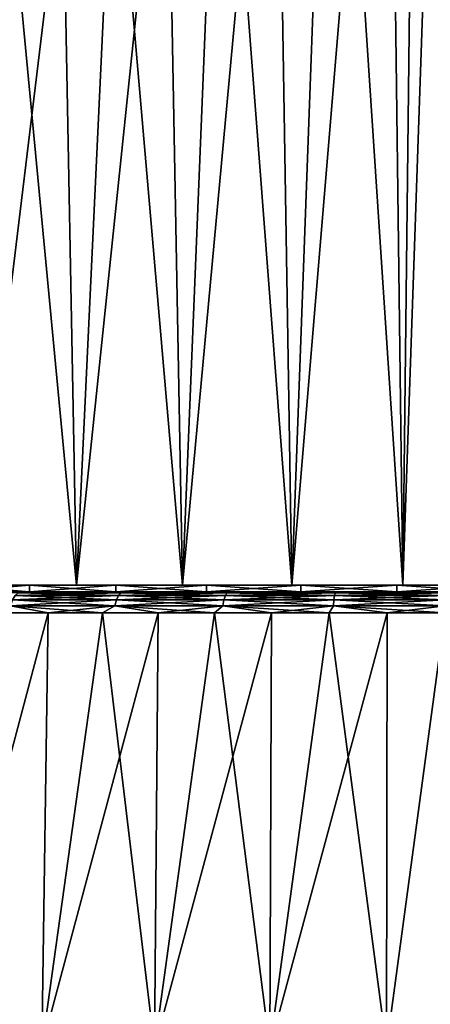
# Model space of a CAD drawing. Header units: metres. Extents: x -109 to 109, y -505 to 40.
# Tile 296 of 331: x 70 to 76, y -66 to -51. Entities that reach past the tile are written whole.
import ezdxf

# ---------------------------------------------------------------- set-up
doc = ezdxf.new("R2010")
doc.units = ezdxf.units.M
doc.layers.add('solid_K244224000C74', color=7, linetype='CONTINUOUS')

msp = doc.modelspace()

# ---------------------------------------------------------------- linework, layer by layer
at = {"layer": 'solid_K244224000C74'}
for points in [[(77.537605, -59.5, -15.565459), (75.863174, -59.5, -15.586965), (76.5, -41, -15.6)], [(76.070305, -41.569191, -15.594081), (76.5, -41, -15.6), (75.863174, -59.5, -15.586965)], [(76.070305, -41.569195, 15.594081), (77.537628, -59.5, 15.565457), (76.5, -41, 15.6)], [(75.642097, -42.135044, -15.576392), (76.070305, -41.569191, -15.594081), (75.863174, -59.5, -15.586965)], [(76.070305, -41.569195, 15.594081), (75.642097, -42.13504, 15.576392), (75.863197, -59.5, 15.586966)], [(76.070305, -41.569195, 15.594081), (75.863197, -59.5, 15.586966), (77.537628, -59.5, 15.565457)], [(75.642097, -42.135044, -15.576392), (75.863174, -59.5, -15.586965), (74.194725, -59.5, -15.428728)], [(74.791405, -43.256721, -15.506151), (75.642097, -42.135044, -15.576392), (74.194725, -59.5, -15.428728)], [(75.642097, -42.13504, 15.576392), (74.791428, -43.256695, 15.506153), (75.863197, -59.5, 15.586966)], [(73.949661, -44.367374, -15.39012), (74.791405, -43.256721, -15.506151), (74.194725, -59.5, -15.428728)], [(74.791428, -43.256695, 15.506153), (73.949722, -44.367298, 15.390129), (74.194748, -59.5, 15.428732)], [(74.791428, -43.256695, 15.506153), (74.194748, -59.5, 15.428732), (75.863197, -59.5, 15.586966)], [(73.949661, -44.367374, -15.39012), (74.194725, -59.5, -15.428728), (72.553833, -59.5, -15.092582)], [(73.120537, -45.463066, -15.22955), (73.949661, -44.367374, -15.39012), (72.553833, -59.5, -15.092582)], [(73.949722, -44.367298, 15.390129), (73.120644, -45.462925, 15.229574), (74.194748, -59.5, 15.428732)], [(72.309624, -46.532951, -15.026668), (73.120537, -45.463066, -15.22955), (72.553833, -59.5, -15.092582)], [(73.120644, -45.462925, 15.229574), (72.309776, -46.532753, 15.026711), (72.553856, -59.5, 15.092588)], [(73.120644, -45.462925, 15.229574), (72.553856, -59.5, 15.092588), (74.194748, -59.5, 15.428732)], [(72.309624, -46.532951, -15.026668), (72.553833, -59.5, -15.092582), (70.957748, -59.5, -14.58229)], [(71.518639, -47.578148, -14.783302), (72.309624, -46.532951, -15.026668), (70.957748, -59.5, -14.58229)], [(72.309776, -46.532753, 15.026711), (71.518829, -47.577896, 14.783367), (72.553856, -59.5, 15.092588)], [(70.753273, -48.588234, -14.502936), (71.518639, -47.578148, -14.783302), (70.957748, -59.5, -14.58229)], [(71.518829, -47.577896, 14.783367), (70.753487, -48.587959, 14.503019), (70.957779, -59.5, 14.582301)], [(71.518829, -47.577896, 14.783367), (70.957779, -59.5, 14.582301), (72.553856, -59.5, 15.092588)], [(70.753273, -48.588234, -14.502936), (70.957748, -59.5, -14.58229), (69.425949, -59.5, -13.903811)], [(70.014702, -49.563972, -14.188057), (70.753273, -48.588234, -14.502936), (69.425949, -59.5, -13.903811)], [(70.753487, -48.587959, 14.503019), (70.014915, -49.563705, 14.188152), (70.957779, -59.5, 14.582301)], [(70.014915, -49.563705, 14.188152), (69.42598, -59.5, 13.903825), (70.957779, -59.5, 14.582301)], [(70.250381, -59.5, -10.825537), (69.03524, -59.5, -10.026342), (69.425949, -59.5, -13.903811)], [(69.03524, -59.5, 10.026342), (70.250381, -59.5, 10.825537), (69.42598, -59.5, 13.903825)], [(69.035522, -59.599998, -10.026507), (69.03524, -59.5, -10.026342), (70.250381, -59.5, -10.825537)], [(70.250137, -59.599998, 10.825372), (70.250381, -59.5, 10.825537), (69.03524, -59.5, 10.026342)], [(69.035522, -59.599998, 10.026507), (70.250137, -59.599998, 10.825372), (69.03524, -59.5, 10.026342)], [(70.250137, -59.599998, -10.825372), (69.035522, -59.599998, -10.026507), (70.250381, -59.5, -10.825537)], [(70.250381, -59.5, -10.825537), (69.425949, -59.5, -13.903811), (70.957748, -59.5, -14.58229)], [(70.250381, -59.5, 10.825537), (70.957779, -59.5, 14.582301), (69.42598, -59.5, 13.903825)], [(70.250137, -59.599998, -10.825372), (70.250381, -59.5, -10.825537), (71.548401, -59.5, -11.477424)], [(71.549164, -59.599998, -11.477764), (70.250137, -59.599998, -10.825372), (71.548401, -59.5, -11.477424)], [(70.250137, -59.599998, 10.825372), (71.549164, -59.599998, 11.477764), (70.250381, -59.5, 10.825537)], [(71.548401, -59.5, -11.477424), (70.250381, -59.5, -10.825537), (70.957748, -59.5, -14.58229)], [(70.250381, -59.5, 10.825537), (71.548401, -59.5, 11.477424), (70.957779, -59.5, 14.582301)], [(71.549164, -59.599998, 11.477764), (71.548401, -59.5, 11.477424), (70.250381, -59.5, 10.825537)], [(71.548401, -59.5, -11.477424), (70.957748, -59.5, -14.58229), (72.553833, -59.5, -15.092582)], [(71.548401, -59.5, 11.477424), (72.553856, -59.5, 15.092588), (70.957779, -59.5, 14.582301)], [(72.914955, -59.5, -11.974866), (71.548401, -59.5, -11.477424), (72.553833, -59.5, -15.092582)], [(71.548401, -59.5, 11.477424), (72.914955, -59.5, 11.974866), (72.553856, -59.5, 15.092588)], [(71.549164, -59.599998, -11.477764), (71.548401, -59.5, -11.477424), (72.914955, -59.5, -11.974866)], [(72.914894, -59.599998, 11.97485), (72.914955, -59.5, 11.974866), (71.548401, -59.5, 11.477424)], [(71.549164, -59.599998, 11.477764), (72.914894, -59.599998, 11.97485), (71.548401, -59.5, 11.477424)], [(72.914894, -59.599998, -11.97485), (71.549164, -59.599998, -11.477764), (72.914955, -59.5, -11.974866)], [(72.914955, -59.5, -11.974866), (72.553833, -59.5, -15.092582), (74.194725, -59.5, -15.428728)], [(72.914955, -59.5, 11.974866), (74.194748, -59.5, 15.428732), (72.553856, -59.5, 15.092588)], [(72.914894, -59.599998, -11.97485), (72.914955, -59.5, -11.974866), (74.329002, -59.5, -12.309984)], [(74.329216, -59.599998, -12.310051), (72.914894, -59.599998, -11.97485), (74.329002, -59.5, -12.309984)], [(72.914894, -59.599998, 11.97485), (74.329216, -59.599998, 12.310051), (72.914955, -59.5, 11.974866)], [(74.329002, -59.5, -12.309984), (72.914955, -59.5, -11.974866), (74.194725, -59.5, -15.428728)], [(72.914955, -59.5, 11.974866), (74.329002, -59.5, 12.309984), (74.194748, -59.5, 15.428732)], [(74.329216, -59.599998, 12.310051), (74.329002, -59.5, 12.309984), (72.914955, -59.5, 11.974866)], [(74.329002, -59.5, -12.309984), (74.194725, -59.5, -15.428728), (75.863174, -59.5, -15.586965)], [(75.773216, -59.5, 12.478825), (75.863197, -59.5, 15.586966), (74.194748, -59.5, 15.428732)], [(74.329002, -59.5, 12.309984), (75.773216, -59.5, 12.478825), (74.194748, -59.5, 15.428732)], [(75.773216, -59.5, -12.478825), (74.329002, -59.5, -12.309984), (75.863174, -59.5, -15.586965)], [(74.329216, -59.599998, -12.310051), (74.329002, -59.5, -12.309984), (75.773216, -59.5, -12.478825)], [(75.773102, -59.599998, 12.478822), (75.773216, -59.5, 12.478825), (74.329002, -59.5, 12.309984)], [(74.329216, -59.599998, 12.310051), (75.773102, -59.599998, 12.478822), (74.329002, -59.5, 12.309984)], [(75.773102, -59.599998, -12.478822), (74.329216, -59.599998, -12.310051), (75.773216, -59.5, -12.478825)], [(75.773102, -59.599998, -12.478822), (75.773216, -59.5, -12.478825), (77.226784, -59.5, -12.478825)], [(77.226898, -59.599998, -12.478822), (75.773102, -59.599998, -12.478822), (77.226784, -59.5, -12.478825)], [(75.773102, -59.599998, 12.478822), (77.226898, -59.599998, 12.478822), (75.773216, -59.5, 12.478825)], [(77.226784, -59.5, -12.478825), (75.773216, -59.5, -12.478825), (75.863174, -59.5, -15.586965)], [(75.773216, -59.5, 12.478825), (77.226784, -59.5, 12.478825), (75.863197, -59.5, 15.586966)], [(77.226898, -59.599998, 12.478822), (77.226784, -59.5, 12.478825), (75.773216, -59.5, 12.478825)], [(77.226784, -59.5, -12.478825), (75.863174, -59.5, -15.586965), (77.537605, -59.5, -15.565459)], [(77.226784, -59.5, 12.478825), (77.537628, -59.5, 15.565457), (75.863197, -59.5, 15.586966)], [(65.133156, -59.599998, 10.774798), (70.250137, -59.599998, 10.825372), (69.035522, -59.599998, 10.026507)], [(65.133156, -59.599998, 10.774798), (66.364685, -59.599998, 11.940539), (70.250137, -59.599998, 10.825372)], [(65.133179, -59.599998, -10.774827), (69.035522, -59.599998, -10.026507), (70.250137, -59.599998, -10.825372)], [(65.133179, -59.599998, -10.774827), (70.250137, -59.599998, -10.825372), (71.549164, -59.599998, -11.477764)], [(66.364723, -59.599998, -11.940569), (65.133179, -59.599998, -10.774827), (71.549164, -59.599998, -11.477764)], [(66.364685, -59.599998, 11.940539), (72.914894, -59.599998, 11.97485), (71.549164, -59.599998, 11.477764)], [(66.364685, -59.599998, 11.940539), (67.714836, -59.599998, 12.966181), (72.914894, -59.599998, 11.97485)], [(66.364685, -59.599998, 11.940539), (71.549164, -59.599998, 11.477764), (70.250137, -59.599998, 10.825372)], [(66.364723, -59.599998, -11.940569), (71.549164, -59.599998, -11.477764), (72.914894, -59.599998, -11.97485)], [(66.364723, -59.599998, -11.940569), (72.914894, -59.599998, -11.97485), (74.329216, -59.599998, -12.310051)], [(66.364723, -59.599998, -11.940569), (74.329216, -59.599998, -12.310051), (75.773102, -59.599998, -12.478822)], [(67.714874, -59.599998, -12.966208), (66.364723, -59.599998, -11.940569), (75.773102, -59.599998, -12.478822)], [(67.714836, -59.599998, 12.966181), (77.226898, -59.599998, 12.478822), (75.773102, -59.599998, 12.478822)], [(67.714836, -59.599998, 12.966181), (85.285126, -59.599998, 12.966208), (77.226898, -59.599998, 12.478822)], [(67.714836, -59.599998, 12.966181), (75.773102, -59.599998, 12.478822), (74.329216, -59.599998, 12.310051)], [(67.714836, -59.599998, 12.966181), (74.329216, -59.599998, 12.310051), (72.914894, -59.599998, 11.97485)], [(67.714836, -59.599998, 12.966181), (69.167686, -59.599998, 13.83974), (85.285126, -59.599998, 12.966208)], [(85.285164, -59.599998, -12.966181), (67.714874, -59.599998, -12.966208), (75.773102, -59.599998, -12.478822)], [(83.832314, -59.599998, -13.83974), (69.167732, -59.599998, -13.839764), (67.714874, -59.599998, -12.966208)], [(85.285164, -59.599998, -12.966181), (83.832314, -59.599998, -13.83974), (67.714874, -59.599998, -12.966208)], [(69.167686, -59.599998, 13.83974), (83.832268, -59.599998, 13.839764), (85.285126, -59.599998, 12.966208)], [(69.167686, -59.599998, 13.83974), (70.706139, -59.599998, 14.551043), (83.832268, -59.599998, 13.839764)], [(70.081703, -59.614094, 14.415733), (70.706139, -59.599998, 14.551043), (69.167686, -59.599998, 13.83974)], [(82.293861, -59.599998, -14.551043), (70.706192, -59.599998, -14.551063), (69.167732, -59.599998, -13.839764)], [(70.081703, -59.614094, -14.415733), (69.167732, -59.599998, -13.839764), (70.706192, -59.599998, -14.551063)], [(83.832314, -59.599998, -13.83974), (82.293861, -59.599998, -14.551043), (69.167732, -59.599998, -13.839764)], [(69.996399, -59.722267, -14.607323), (70.036415, -59.655628, -14.517441), (71.58931, -59.655628, -15.113542)], [(71.558907, -59.722267, -15.207113), (69.996399, -59.722267, -14.607323), (71.58931, -59.655628, -15.113542)], [(69.996399, -59.722267, 14.607323), (71.558907, -59.722267, 15.207113), (70.036415, -59.655628, 14.517441)], [(70.036415, -59.655628, -14.517441), (70.081703, -59.614094, -14.415733), (71.623718, -59.614094, -15.007657)], [(71.58931, -59.655628, -15.113542), (70.036415, -59.655628, -14.517441), (71.623718, -59.614094, -15.007657)], [(70.036415, -59.655628, 14.517441), (71.58931, -59.655628, 15.113542), (70.081703, -59.614094, 14.415733)], [(71.558907, -59.722267, 15.207113), (71.58931, -59.655628, 15.113542), (70.036415, -59.655628, 14.517441)], [(71.623718, -59.614094, -15.007657), (70.081703, -59.614094, -14.415733), (70.706192, -59.599998, -14.551063)], [(70.081703, -59.614094, 14.415733), (71.623718, -59.614094, 15.007657), (70.706139, -59.599998, 14.551043)], [(71.58931, -59.655628, 15.113542), (71.623718, -59.614094, 15.007657), (70.081703, -59.614094, 14.415733)], [(70.706139, -59.599998, 14.551043), (82.293808, -59.599998, 14.551063), (83.832268, -59.599998, 13.839764)], [(70.706139, -59.599998, 14.551043), (72.312157, -59.599998, 15.091843), (82.293808, -59.599998, 14.551063)], [(71.623718, -59.614094, 15.007657), (72.312157, -59.599998, 15.091843), (70.706139, -59.599998, 14.551043)], [(80.687843, -59.599998, -15.091843), (72.31221, -59.599998, -15.091857), (70.706192, -59.599998, -14.551063)], [(71.623718, -59.614094, -15.007657), (70.706192, -59.599998, -14.551063), (72.31221, -59.599998, -15.091857)], [(82.293861, -59.599998, -14.551043), (80.687843, -59.599998, -15.091843), (70.706192, -59.599998, -14.551063)], [(71.558907, -59.722267, -15.207113), (71.58931, -59.655628, -15.113542), (73.196007, -59.655628, -15.544054)], [(73.175552, -59.722267, -15.640291), (71.558907, -59.722267, -15.207113), (73.196007, -59.655628, -15.544054)], [(71.558907, -59.722267, 15.207113), (73.175552, -59.722267, 15.640291), (71.58931, -59.655628, 15.113542)], [(71.58931, -59.655628, -15.113542), (71.623718, -59.614094, -15.007657), (73.219154, -59.614094, -15.435154)], [(73.196007, -59.655628, -15.544054), (71.58931, -59.655628, -15.113542), (73.219154, -59.614094, -15.435154)], [(71.58931, -59.655628, 15.113542), (73.196007, -59.655628, 15.544054), (71.623718, -59.614094, 15.007657)], [(73.175552, -59.722267, 15.640291), (73.196007, -59.655628, 15.544054), (71.58931, -59.655628, 15.113542)], [(73.219154, -59.614094, -15.435154), (71.623718, -59.614094, -15.007657), (72.31221, -59.599998, -15.091857)], [(71.623718, -59.614094, 15.007657), (73.219154, -59.614094, 15.435154), (72.312157, -59.599998, 15.091843)], [(73.196007, -59.655628, 15.544054), (73.219154, -59.614094, 15.435154), (71.623718, -59.614094, 15.007657)], [(72.312157, -59.599998, 15.091843), (80.68779, -59.599998, 15.091857), (82.293808, -59.599998, 14.551063)], [(72.312157, -59.599998, 15.091843), (73.967369, -59.599998, 15.455974), (80.68779, -59.599998, 15.091857)], [(73.219154, -59.614094, 15.435154), (73.967369, -59.599998, 15.455974), (72.312157, -59.599998, 15.091843)], [(79.032631, -59.599998, -15.455974), (73.96743, -59.599998, -15.455982), (72.31221, -59.599998, -15.091857)], [(73.219154, -59.614094, -15.435154), (72.31221, -59.599998, -15.091857), (73.96743, -59.599998, -15.455982)], [(80.687843, -59.599998, -15.091843), (79.032631, -59.599998, -15.455974), (72.31221, -59.599998, -15.091857)], [(73.175552, -59.722267, -15.640291), (73.196007, -59.655628, -15.544054), (74.838905, -59.655628, -15.804263)], [(74.828621, -59.722267, -15.902112), (73.175552, -59.722267, -15.640291), (74.838905, -59.655628, -15.804263)], [(73.175552, -59.722267, 15.640291), (74.828621, -59.722267, 15.902112), (73.196007, -59.655628, 15.544054)], [(73.196007, -59.655628, -15.544054), (73.219154, -59.614094, -15.435154), (74.85054, -59.614094, -15.693541)], [(74.838905, -59.655628, -15.804263), (73.196007, -59.655628, -15.544054), (74.85054, -59.614094, -15.693541)], [(73.196007, -59.655628, 15.544054), (74.838905, -59.655628, 15.804263), (73.219154, -59.614094, 15.435154)], [(74.828621, -59.722267, 15.902112), (74.838905, -59.655628, 15.804263), (73.196007, -59.655628, 15.544054)], [(74.85054, -59.614094, -15.693541), (73.219154, -59.614094, -15.435154), (73.96743, -59.599998, -15.455982)], [(73.219154, -59.614094, 15.435154), (74.85054, -59.614094, 15.693541), (73.967369, -59.599998, 15.455974)], [(74.838905, -59.655628, 15.804263), (74.85054, -59.614094, 15.693541), (73.219154, -59.614094, 15.435154)], [(73.967369, -59.599998, 15.455974), (79.03257, -59.599998, 15.455982), (80.68779, -59.599998, 15.091857)], [(73.967369, -59.599998, 15.455974), (75.652443, -59.599998, 15.639137), (79.03257, -59.599998, 15.455982)], [(74.85054, -59.614094, 15.693541), (75.652443, -59.599998, 15.639137), (73.967369, -59.599998, 15.455974)], [(77.347557, -59.599998, -15.639137), (75.652496, -59.599998, -15.639141), (73.96743, -59.599998, -15.455982)], [(74.85054, -59.614094, -15.693541), (73.96743, -59.599998, -15.455982), (75.652496, -59.599998, -15.639141)], [(79.032631, -59.599998, -15.455974), (77.347557, -59.599998, -15.639137), (73.96743, -59.599998, -15.455982)], [(74.828621, -59.722267, -15.902112), (74.838905, -59.655628, -15.804263), (76.5, -59.655628, -15.891317)], [(76.5, -59.722267, -15.989705), (74.828621, -59.722267, -15.902112), (76.5, -59.655628, -15.891317)], [(74.828621, -59.722267, 15.902112), (76.5, -59.722267, 15.989705), (74.838905, -59.655628, 15.804263)], [(74.838905, -59.655628, -15.804263), (74.85054, -59.614094, -15.693541), (76.5, -59.614094, -15.779984)], [(76.5, -59.655628, -15.891317), (74.838905, -59.655628, -15.804263), (76.5, -59.614094, -15.779984)], [(74.838905, -59.655628, 15.804263), (76.5, -59.655628, 15.891317), (74.85054, -59.614094, 15.693541)], [(76.5, -59.722267, 15.989705), (76.5, -59.655628, 15.891317), (74.838905, -59.655628, 15.804263)], [(76.5, -59.614094, -15.779984), (74.85054, -59.614094, -15.693541), (75.652496, -59.599998, -15.639141)], [(74.85054, -59.614094, 15.693541), (76.5, -59.614094, 15.779984), (75.652443, -59.599998, 15.639137)], [(76.5, -59.655628, 15.891317), (76.5, -59.614094, 15.779984), (74.85054, -59.614094, 15.693541)], [(75.652443, -59.599998, 15.639137), (77.347504, -59.599998, 15.639141), (79.03257, -59.599998, 15.455982)], [(76.5, -59.614094, 15.779984), (77.347504, -59.599998, 15.639141), (75.652443, -59.599998, 15.639137)], [(76.5, -59.614094, -15.779984), (75.652496, -59.599998, -15.639141), (77.347557, -59.599998, -15.639137)], [(85.285164, -59.599998, -12.966181), (75.773102, -59.599998, -12.478822), (77.226898, -59.599998, -12.478822)], [(69.963905, -59.810238, -14.680301), (69.996399, -59.722267, -14.607323), (71.558907, -59.722267, -15.207113)], [(71.534225, -59.810238, -15.283088), (69.963905, -59.810238, -14.680301), (71.558907, -59.722267, -15.207113)], [(69.963905, -59.810238, 14.680301), (71.534225, -59.810238, 15.283088), (69.996399, -59.722267, 14.607323)], [(71.534225, -59.810238, 15.283088), (71.558907, -59.722267, 15.207113), (69.996399, -59.722267, 14.607323)], [(71.534225, -59.810238, -15.283088), (71.558907, -59.722267, -15.207113), (73.175552, -59.722267, -15.640291)], [(73.158943, -59.810238, -15.718431), (71.534225, -59.810238, -15.283088), (73.175552, -59.722267, -15.640291)], [(71.534225, -59.810238, 15.283088), (73.158943, -59.810238, 15.718431), (71.558907, -59.722267, 15.207113)], [(73.158943, -59.810238, 15.718431), (73.175552, -59.722267, 15.640291), (71.558907, -59.722267, 15.207113)], [(73.158943, -59.810238, -15.718431), (73.175552, -59.722267, -15.640291), (74.828621, -59.722267, -15.902112)], [(74.820267, -59.810238, -15.981559), (73.158943, -59.810238, -15.718431), (74.828621, -59.722267, -15.902112)], [(73.158943, -59.810238, 15.718431), (74.820267, -59.810238, 15.981559), (73.175552, -59.722267, 15.640291)], [(74.820267, -59.810238, 15.981559), (74.828621, -59.722267, 15.902112), (73.175552, -59.722267, 15.640291)], [(74.820267, -59.810238, -15.981559), (74.828621, -59.722267, -15.902112), (76.5, -59.722267, -15.989705)], [(76.5, -59.810238, -16.06959), (74.820267, -59.810238, -15.981559), (76.5, -59.722267, -15.989705)], [(74.820267, -59.810238, 15.981559), (76.5, -59.810238, 16.06959), (74.828621, -59.722267, 15.902112)], [(76.5, -59.810238, 16.06959), (76.5, -59.722267, 15.989705), (74.828621, -59.722267, 15.902112)], [(68.800682, -66.448959, -16.859159), (69.728745, -59.914131, -14.635815), (70.531044, -59.914131, -14.98094)], [(70.43811, -66.448959, -17.514687), (68.800682, -66.448959, -16.859159), (70.531044, -59.914131, -14.98094)], [(68.800682, -66.448959, 16.859159), (70.531044, -59.914131, 14.98094), (69.728745, -59.914131, 14.635815)], [(68.800682, -66.448959, 16.859159), (70.43811, -66.448959, 17.514687), (70.531044, -59.914131, 14.98094)], [(69.963905, -59.810238, -14.680301), (70.531044, -59.914131, -14.98094), (69.728745, -59.914131, -14.635815)], [(69.963905, -59.810238, 14.680301), (69.728745, -59.914131, 14.635815), (70.531044, -59.914131, 14.98094)], [(71.534225, -59.810238, -15.283088), (70.531044, -59.914131, -14.98094), (69.963905, -59.810238, -14.680301)], [(69.963905, -59.810238, 14.680301), (70.531044, -59.914131, 14.98094), (71.350853, -59.914131, 15.282123)], [(69.963905, -59.810238, 14.680301), (71.350853, -59.914131, 15.282123), (71.534225, -59.810238, 15.283088)], [(70.43811, -66.448959, -17.514687), (71.350853, -59.914131, -15.282123), (72.185768, -59.914131, -15.53848)], [(72.130432, -66.448959, -18.011599), (70.43811, -66.448959, -17.514687), (72.185768, -59.914131, -15.53848)], [(70.43811, -66.448959, -17.514687), (70.531044, -59.914131, -14.98094), (71.350853, -59.914131, -15.282123)], [(70.43811, -66.448959, 17.514687), (71.350853, -59.914131, 15.282123), (70.531044, -59.914131, 14.98094)], [(70.43811, -66.448959, 17.514687), (72.130432, -66.448959, 18.011599), (71.350853, -59.914131, 15.282123)], [(71.534225, -59.810238, -15.283088), (71.350853, -59.914131, -15.282123), (70.531044, -59.914131, -14.98094)], [(71.534225, -59.810238, -15.283088), (72.185768, -59.914131, -15.53848), (71.350853, -59.914131, -15.282123)], [(71.534225, -59.810238, 15.283088), (71.350853, -59.914131, 15.282123), (72.185768, -59.914131, 15.53848)], [(72.130432, -66.448959, 18.011599), (72.185768, -59.914131, 15.53848), (71.350853, -59.914131, 15.282123)], [(73.158943, -59.810238, -15.718431), (72.185768, -59.914131, -15.53848), (71.534225, -59.810238, -15.283088)], [(71.534225, -59.810238, 15.283088), (72.185768, -59.914131, 15.53848), (73.033333, -59.914131, 15.74926)], [(71.534225, -59.810238, 15.283088), (73.033333, -59.914131, 15.74926), (73.158943, -59.810238, 15.718431)], [(72.130432, -66.448959, -18.011599), (73.033333, -59.914131, -15.74926), (73.89106, -59.914131, -15.913844)], [(73.862328, -66.448959, -18.345394), (72.130432, -66.448959, -18.011599), (73.89106, -59.914131, -15.913844)], [(72.130432, -66.448959, -18.011599), (72.185768, -59.914131, -15.53848), (73.033333, -59.914131, -15.74926)], [(72.130432, -66.448959, 18.011599), (73.033333, -59.914131, 15.74926), (72.185768, -59.914131, 15.53848)], [(72.130432, -66.448959, 18.011599), (73.862328, -66.448959, 18.345394), (73.033333, -59.914131, 15.74926)], [(73.158943, -59.810238, -15.718431), (73.033333, -59.914131, -15.74926), (72.185768, -59.914131, -15.53848)], [(73.158943, -59.810238, -15.718431), (73.89106, -59.914131, -15.913844), (73.033333, -59.914131, -15.74926)], [(73.158943, -59.810238, 15.718431), (73.033333, -59.914131, 15.74926), (73.89106, -59.914131, 15.913844)], [(73.862328, -66.448959, 18.345394), (73.89106, -59.914131, 15.913844), (73.033333, -59.914131, 15.74926)], [(74.820267, -59.810238, -15.981559), (73.89106, -59.914131, -15.913844), (73.158943, -59.810238, -15.718431)], [(73.158943, -59.810238, 15.718431), (73.89106, -59.914131, 15.913844), (74.756447, -59.914131, 16.03175)], [(73.158943, -59.810238, 15.718431), (74.756447, -59.914131, 16.03175), (74.820267, -59.810238, 15.981559)], [(73.862328, -66.448959, -18.345394), (74.756447, -59.914131, -16.03175), (75.626945, -59.914131, -16.102633)], [(75.618118, -66.448959, -18.51305), (73.862328, -66.448959, -18.345394), (75.626945, -59.914131, -16.102633)], [(73.862328, -66.448959, -18.345394), (73.89106, -59.914131, -15.913844), (74.756447, -59.914131, -16.03175)], [(73.862328, -66.448959, 18.345394), (74.756447, -59.914131, 16.03175), (73.89106, -59.914131, 15.913844)], [(73.862328, -66.448959, 18.345394), (75.618118, -66.448959, 18.51305), (74.756447, -59.914131, 16.03175)], [(74.820267, -59.810238, -15.981559), (74.756447, -59.914131, -16.03175), (73.89106, -59.914131, -15.913844)], [(74.820267, -59.810238, -15.981559), (75.626945, -59.914131, -16.102633), (74.756447, -59.914131, -16.03175)], [(74.820267, -59.810238, 15.981559), (74.756447, -59.914131, 16.03175), (75.626945, -59.914131, 16.102633)], [(75.618118, -66.448959, 18.51305), (75.626945, -59.914131, 16.102633), (74.756447, -59.914131, 16.03175)], [(76.5, -59.810238, -16.06959), (75.626945, -59.914131, -16.102633), (74.820267, -59.810238, -15.981559)], [(74.820267, -59.810238, 15.981559), (75.626945, -59.914131, 16.102633), (76.5, -59.914131, 16.126282)], [(74.820267, -59.810238, 15.981559), (76.5, -59.914131, 16.126282), (76.5, -59.810238, 16.06959)], [(75.618118, -66.448959, -18.51305), (75.626945, -59.914131, -16.102633), (76.5, -59.914131, -16.126282)], [(77.381882, -66.448959, -18.51305), (75.618118, -66.448959, -18.51305), (76.5, -59.914131, -16.126282)], [(75.618118, -66.448959, 18.51305), (76.5, -59.914131, 16.126282), (75.626945, -59.914131, 16.102633)], [(75.618118, -66.448959, 18.51305), (77.381882, -66.448959, 18.51305), (76.5, -59.914131, 16.126282)], [(76.5, -59.810238, -16.06959), (76.5, -59.914131, -16.126282), (75.626945, -59.914131, -16.102633)]]:
    msp.add_3dface(points, dxfattribs=at)

doc.saveas('drawing.dxf')
